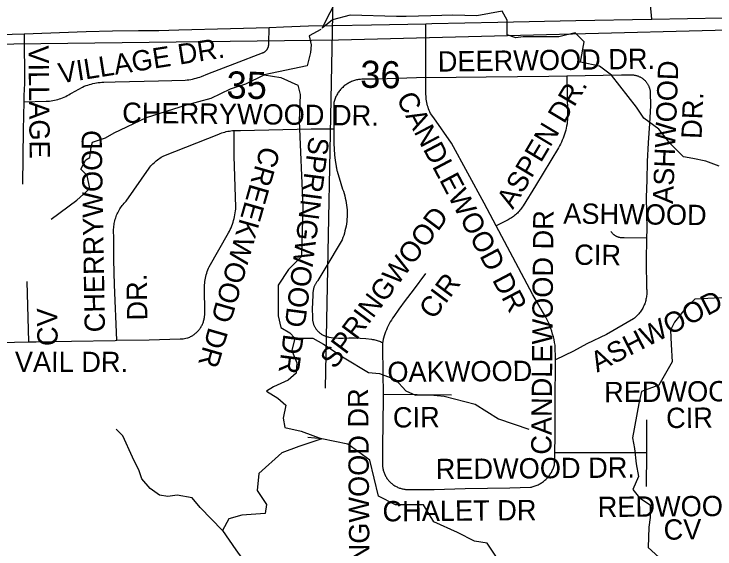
# Model space of a CAD drawing. Extents: x 1670563 to 1761545, y 515755 to 578944.
# Drawn here: x 1687243 to 1689831, y 536864 to 538839 of the extents above; entities that cross this region are included whole.
import ezdxf

# ---------------------------------------------------------------- set-up
doc = ezdxf.new("R2010")
doc.units = 0
for name, color, linetype in [('5_sectionlines', 7, 'Continuous'), ('62_text', 7, 'Continuous'), ('SHP_LINE', 7, 'Continuous'), ('STREETCL', 7, 'Continuous'), ('STRNAMES', 7, 'Continuous')]:
    doc.layers.add(name, color=color, linetype=linetype)

msp = doc.modelspace()

# ---------------------------------------------------------------- linework, layer by layer
at = {"layer": '5_sectionlines'}
msp.add_line((1688392.5, 537457.1), (1688477.7, 541705.1), dxfattribs=at)
msp.add_lwpolyline([(1684442.9, 538694.4), (1688440.1, 538743.9), (1690743.8, 538802.8)], dxfattribs=at)
at = {"layer": 'SHP_LINE'}
for points in [[(1688381, 538787), (1688439, 538903), (1688491, 538975), (1688592, 539087), (1688646, 539134), (1688674, 539154), (1688707, 539195), (1688735, 539273), (1688793, 539385), (1688826, 539442), (1688875, 539529), (1688912, 539593), (1688969, 539699), (1688984, 539850), (1689045, 540223), (1689086, 540347), (1689103, 540396)], [(1689846, 538277), (1689797, 538296), (1689749, 538305), (1689715, 538311), (1689665, 538361), (1689624, 538413), (1689568, 538454), (1689541, 538495), (1689449, 538613), (1689404, 538646), (1689334, 538661), (1689348, 538736), (1689315, 538769), (1689254, 538754), (1689123, 538754), (1689096, 538751), (1689064, 538762), (1689064, 538816), (1689045, 538849), (1688952, 538832), (1688863, 538834), (1688781, 538832), (1688690, 538829), (1688655, 538829), (1688484, 538834), (1688418, 538817), (1688381, 538787)], [(1688375, 538782), (1688332, 538758), (1688340, 538725), (1688337, 538697), (1688325, 538648), (1688166, 538614)], [(1687380, 538081), (1687475, 538152), (1687523, 538195), (1687513, 538243), (1687489, 538266), (1687508, 538300), (1687523, 538309), (1687528, 538347), (1687532, 538366), (1687580, 538381), (1687613, 538400), (1687732, 538457), (1687880, 538504), (1687971, 538528), (1688042, 538562), (1688099, 538581), (1688166, 538614)], [(1688166, 538614), (1688228, 538604), (1688290, 538576), (1688299, 538542), (1688295, 538443), (1688309, 538128), (1688304, 537943), (1688256, 537895), (1688218, 537838), (1688218, 537781), (1688218, 537724), (1688228, 537681), (1688261, 537662), (1688280, 537642)], [(1689885, 537792), (1689828, 537790), (1689756, 537786), (1689724, 537755), (1689681, 537701), (1689667, 537671), (1689669, 537618), (1689673, 537554), (1689623, 537469), (1689560, 537445), (1689550, 537401), (1689526, 537274), (1689534, 537235), (1689540, 537178), (1689548, 537131), (1689528, 537083), (1689552, 537053), (1689592, 537026), (1689592, 536980), (1689586, 536944), (1689584, 536869), (1689651, 536809), (1689701, 536774), (1689748, 536740)], [(1688280, 537642), (1688268, 537596), (1688287, 537551), (1688284, 537513), (1688255, 537487), (1688201, 537462), (1688175, 537446), (1688217, 537420), (1688246, 537395), (1688236, 537347), (1688243, 537312), (1688303, 537299), (1688379, 537270)], [(1688280, 537642), (1688346, 537642), (1688385, 537620), (1688462, 537569), (1688552, 537515), (1688592, 537512), (1688651, 537489), (1688689, 537448), (1688725, 537432), (1688779, 537433), (1688831, 537428), (1688945, 537398), (1689031, 537344), (1689143, 537306)], [(1688013, 536932), (1687930, 537017), (1687900, 537052), (1687845, 537062), (1687810, 537057), (1687780, 537062), (1687745, 537087), (1687715, 537122), (1687705, 537152), (1687680, 537202), (1687645, 537281), (1687620, 537306)], [(1688379, 537270), (1688294, 537242), (1688232, 537218), (1688146, 537142), (1688141, 537080), (1688175, 537028), (1688170, 536994), (1688084, 536989), (1688036, 536975), (1688013, 536932)], [(1689243, 536569), (1689109, 536703), (1689045, 536782), (1689022, 536837), (1688990, 536885), (1688943, 536893), (1688880, 536924), (1688793, 536964), (1688754, 537027), (1688651, 537027), (1688588, 537058), (1688556, 537192), (1688475, 537251), (1688379, 537270), (1688327, 537275)], [(1688013, 536932), (1688062, 536861), (1688116, 536785)]]:
    msp.add_lwpolyline(points, dxfattribs=at)
at = {"layer": 'STREETCL'}
for points in [[(1689597, 538819.9), (1689584.4, 538966.4), (1689580.2, 539025.4)], [(1689597, 538819.9), (1689861.5, 538824.8), (1689991, 538825.8), (1690167.4, 538830.8), (1690362.5, 538835)], [(1688184.7, 538789), (1688238.2, 538791.5), (1688329.7, 538795.2), (1688421.2, 538796.5), (1688562.5, 538799.1), (1688763.6, 538802.8)], [(1688763.5, 538604.2), (1688763.6, 538802.8)], [(1688763.6, 538802.8), (1688784.7, 538803.2), (1689029.1, 538809.1), (1689316.8, 538814.8), (1689596, 538819.8), (1689597, 538819.9)], [(1687278.8, 538514.9), (1687361.1, 538516.4), (1687367.3, 538516.7), (1687373.6, 538517.3), (1687379.8, 538518.1), (1687385.9, 538519.1), (1687392.1, 538520.3), (1687398.2, 538521.7), (1687404.2, 538523.3), (1687410.2, 538525.1), (1687416.1, 538527.2), (1687422, 538529.4), (1687427.7, 538531.9), (1687433.4, 538534.5), (1687439, 538537.4), (1687444.5, 538540.4), (1687449.8, 538543.6), (1687455.1, 538547), (1687496.1, 538569.1), (1687502.3, 538571.8), (1687508.5, 538574.2), (1687514.8, 538576.4), (1687521.1, 538578.5), (1687527.5, 538580.3), (1687534, 538581.9), (1687540.5, 538583.3), (1687547.1, 538584.5), (1687553.7, 538585.5), (1687560.4, 538586.3), (1687567, 538586.8), (1687573.7, 538587.1), (1687615.9, 538588.5), (1687776.1, 538592.6), (1687874.5, 538594.8), (1687881.4, 538595.4), (1687888.3, 538596.2), (1687895.2, 538597.3), (1687902, 538598.5), (1687908.8, 538600.1), (1687915.5, 538601.8), (1687922.2, 538603.8), (1687928.8, 538606), (1687935.3, 538608.4), (1687958.5, 538617.5), (1688057.4, 538656.5), (1688160.7, 538695.1), (1688161.8, 538695.6), (1688162.9, 538696.1), (1688164, 538696.6), (1688165.1, 538697.2), (1688166.2, 538697.8), (1688167.2, 538698.5), (1688168.2, 538699.1), (1688169.2, 538699.9), (1688170.2, 538700.6), (1688171.1, 538701.4), (1688172, 538702.2), (1688172.9, 538703.1), (1688173.8, 538704), (1688174.6, 538704.9), (1688175.4, 538705.8), (1688176.1, 538706.8), (1688176.9, 538707.8), (1688177.5, 538708.8), (1688178.2, 538709.9), (1688178.8, 538710.9), (1688179.4, 538712), (1688179.9, 538713.1), (1688180.4, 538714.2), (1688180.9, 538715.4), (1688181.3, 538716.5), (1688181.7, 538717.7), (1688182, 538718.9), (1688182.3, 538720), (1688182.6, 538721.2), (1688182.8, 538722.5), (1688183, 538723.7), (1688183.1, 538724.9), (1688183.2, 538726.1), (1688183.3, 538727.3), (1688183.3, 538728.6), (1688183.2, 538729.8), (1688184.7, 538789)], [(1687280.6, 538765.7), (1687508.8, 538774.1), (1687605.7, 538776.9), (1687702.7, 538777.4), (1687777.1, 538777.9), (1687851.5, 538780), (1688042.1, 538785), (1688184.7, 538789)], [(1686771.5, 538754), (1686975.1, 538757.5), (1687236.1, 538764.1), (1687280.6, 538765.7)], [(1687280.6, 538765.7), (1687281.1, 538582.4), (1687279.2, 538538.4), (1687278.8, 538514.9)], [(1689283.2, 538610.7), (1689485.9, 538613.8), (1689517.6, 538613.8), (1689520, 538614), (1689522.3, 538614), (1689524.7, 538614), (1689527.1, 538613.9), (1689529.4, 538613.7), (1689531.8, 538613.4), (1689534.1, 538613), (1689536.4, 538612.6), (1689538.7, 538612.1), (1689541, 538611.5), (1689543.3, 538610.8), (1689545.5, 538610.1), (1689547.8, 538609.3), (1689549.9, 538608.4), (1689552.1, 538607.4), (1689554.2, 538606.4), (1689556.3, 538605.2), (1689558.3, 538604.1), (1689560.3, 538602.8), (1689562.3, 538601.5), (1689564.2, 538600.1), (1689566.1, 538598.6), (1689567.9, 538597.1), (1689569.4, 538595.7), (1689571, 538594.3), (1689572.4, 538592.8), (1689573.8, 538591.3), (1689575.2, 538589.8), (1689576.5, 538588.2)], [(1688763.9, 538604.2), (1688585.1, 538598), (1688530.3, 538598), (1688526.4, 538597.8), (1688522.5, 538597.5), (1688518.6, 538597.1), (1688514.8, 538596.6), (1688511, 538595.9), (1688507.2, 538595.1), (1688503.4, 538594.2), (1688499.7, 538593.1), (1688496, 538591.9), (1688492.3, 538590.6), (1688488.7, 538589.1), (1688485.1, 538587.5), (1688481.6, 538585.8), (1688478.2, 538584), (1688474.8, 538582), (1688471.6, 538580), (1688468.3, 538577.8), (1688465.2, 538575.5), (1688462.1, 538573.1), (1688459.1, 538570.6), (1688456.3, 538568), (1688453.5, 538565.3), (1688450.8, 538562.5), (1688448.2, 538559.6), (1688445.7, 538556.6), (1688443.3, 538553.5), (1688441, 538550.4), (1688438.8, 538547.2), (1688436.8, 538543.9), (1688434.8, 538540.5), (1688433, 538537.1), (1688431.3, 538533.6), (1688429.7, 538530), (1688428.3, 538526.4), (1688427, 538522.7), (1688425.8, 538519), (1688424.7, 538515.3), (1688423.8, 538511.5), (1688423, 538507.7), (1688423.1, 538415.3)], [(1689023, 538056.6), (1688978.1, 538140.8), (1688857.4, 538361.5), (1688792.6, 538455), (1688780.5, 538471.9), (1688777.9, 538477.4), (1688775.6, 538483), (1688773.5, 538488.7), (1688771.5, 538494.4), (1688769.8, 538500.2), (1688768.3, 538506.1), (1688767, 538512), (1688765.9, 538518), (1688764.9, 538524), (1688764.3, 538530), (1688763.8, 538536), (1688763.5, 538542.1), (1688763.5, 538604.2)], [(1688763.9, 538604.2), (1688986.4, 538606.2), (1689217.2, 538609.7), (1689283.2, 538610.7)], [(1689283.2, 538610.7), (1689286.5, 538472.1), (1689286.6, 538464.2), (1689286.5, 538456.4), (1689286, 538448.6), (1689285.3, 538440.8), (1689284.4, 538433), (1689283.1, 538425.2), (1689281.6, 538417.5), (1689279.9, 538409.9), (1689277.8, 538402.3), (1689275.5, 538394.8), (1689273, 538387.4), (1689270.2, 538380.1), (1689267.1, 538372.9), (1689263.8, 538365.8), (1689260.2, 538358.8), (1689256.4, 538351.9), (1689252.4, 538345.2), (1689167.8, 538204.2), (1689121.9, 538130.2), (1689119.4, 538126.2), (1689116.6, 538122.2), (1689113.8, 538118.4), (1689110.8, 538114.6), (1689107.7, 538111), (1689104.5, 538107.4), (1689101.2, 538104), (1689097.7, 538100.7), (1689094.2, 538097.5), (1689090.6, 538094.4), (1689086.8, 538091.4), (1689083, 538088.6), (1689079, 538085.8), (1689075, 538083.3), (1689070.9, 538080.8), (1689066.7, 538078.5), (1689023, 538056.6)], [(1689576.5, 538588.2), (1689578, 538586.3), (1689579.3, 538584.5), (1689580.6, 538582.5), (1689581.9, 538580.6), (1689583, 538578.5), (1689584.1, 538576.5), (1689585.2, 538574.4), (1689586.1, 538572.3), (1689587, 538570.1), (1689587.9, 538568), (1689588.6, 538565.8), (1689589.3, 538563.5), (1689589.9, 538561.3), (1689590.4, 538559), (1689590.8, 538556.7), (1689591.2, 538554.4), (1689591.5, 538552.1), (1689591.7, 538549.8), (1689592.9, 538499.3), (1689589.3, 538434.6), (1689584.6, 538363), (1689579.9, 538293.7), (1689578.8, 538225.5), (1689576.4, 538162.1), (1689578.8, 538044.1), (1689578.1, 538011.1)], [(1687278.8, 538514.9), (1687276.9, 538411.4), (1687274.5, 538210.5)], [(1687622.9, 537634), (1687614, 537838.5), (1687611.2, 537931), (1687610.8, 538023.7), (1687610.4, 538028.9), (1687610.2, 538034.1), (1687610.2, 538039.4), (1687610.3, 538044.6), (1687610.7, 538049.9), (1687611.2, 538055.1), (1687611.9, 538060.3), (1687612.7, 538065.5), (1687613.8, 538070.6), (1687615, 538075.7), (1687616.4, 538080.8), (1687618, 538085.8), (1687619.7, 538090.7), (1687621.6, 538095.6), (1687623.6, 538100.4), (1687625.9, 538105.2), (1687628.3, 538109.9), (1687630.8, 538114.4), (1687633.5, 538118.9), (1687636.3, 538123.3), (1687639.3, 538127.7), (1687642.5, 538131.9), (1687645.8, 538135.9), (1687649.2, 538139.9), (1687652.8, 538143.8), (1687656.4, 538147.5), (1687741.2, 538269.2), (1687744.6, 538273.6), (1687748.2, 538277.8), (1687751.9, 538281.9), (1687755.8, 538285.9), (1687759.8, 538289.8), (1687763.9, 538293.5), (1687768.1, 538297.1), (1687772.5, 538300.5), (1687777, 538303.8), (1687781.6, 538306.9), (1687786.3, 538309.8), (1687791.1, 538312.6), (1687795.9, 538315.2), (1687999, 538395.7), (1688004.3, 538397.8), (1688009.7, 538399.8), (1688015.2, 538401.5), (1688020.8, 538403.1), (1688026.4, 538404.5), (1688032, 538405.7), (1688037.7, 538406.8), (1688043.4, 538407.6), (1688049.1, 538408.3), (1688054.9, 538408.8)], [(1687928.6, 537676.5), (1687930.5, 537679.1), (1687932.2, 537681.8), (1687933.9, 537684.6), (1687935.4, 537687.4), (1687936.9, 537690.3), (1687938.3, 537693.2), (1687939.6, 537696.1), (1687940.7, 537699.1), (1687941.8, 537702.2), (1687942.8, 537705.2), (1687943.6, 537708.3), (1687944.4, 537711.5), (1687945.1, 537714.6), (1687945.6, 537717.8), (1687946, 537721), (1687946.4, 537724.2), (1687946.6, 537727.4), (1687946.7, 537730.6), (1687946.7, 537733.9), (1687946.6, 537737.1), (1687945.9, 537826.4), (1687946, 537832.7), (1687946.2, 537839), (1687946.7, 537845.3), (1687947.4, 537851.5), (1687948.4, 537857.8), (1687949.5, 537864), (1687950.9, 537870.1), (1687952.4, 537876.2), (1687954.2, 537882.3), (1687956.2, 537888.2), (1687958.3, 537894.1), (1687960.7, 537900), (1687963.3, 537905.7), (1688034.3, 538030.3), (1688037.7, 538036.6), (1688040.9, 538043), (1688043.9, 538049.5), (1688046.7, 538056.1), (1688049.2, 538062.8), (1688051.6, 538069.6), (1688053.6, 538076.4), (1688055.5, 538083.4), (1688057.1, 538090.3), (1688058.4, 538097.4), (1688059.6, 538104.5), (1688060.4, 538111.6), (1688061.1, 538118.7), (1688061.4, 538125.9), (1688056, 538313.8), (1688054.9, 538408.8)], [(1688054.9, 538408.8), (1688061, 538409.1), (1688067.1, 538409.2), (1688073.3, 538409.1), (1688079.4, 538408.8), (1688339.9, 538414.2), (1688423.1, 538415.3)], [(1688423.1, 538415.3), (1688423.5, 538381.7), (1688423.8, 538360.7), (1688424.8, 538339.7), (1688426.5, 538318.8), (1688428.9, 538297.9), (1688432.1, 538277.1), (1688432.4, 538274), (1688432.9, 538270.8), (1688433.4, 538267.7), (1688434.1, 538264.6), (1688434.8, 538261.5), (1688435.7, 538258.4), (1688449.6, 538212.4), (1688455.6, 538192.5), (1688458.6, 538184.3), (1688461.3, 538176), (1688463.8, 538167.6), (1688465.9, 538159.2), (1688467.7, 538150.7), (1688469.3, 538142.1), (1688470.5, 538133.5), (1688471.5, 538124.8), (1688472.1, 538116.1), (1688472.5, 538107.4), (1688472.6, 538098.7), (1688472.3, 538090), (1688471.8, 538081.3), (1688471, 538072.6), (1688469.8, 538064), (1688468.4, 538055.4), (1688466.7, 538046.8), (1688464.7, 538038.3), (1688462.4, 538029.9), (1688459.8, 538021.6), (1688457, 538013.4), (1688453.8, 538005.3), (1688390.3, 537898.2), (1688364.7, 537855), (1688363, 537853), (1688361.4, 537850.9), (1688359.8, 537848.7), (1688358.3, 537846.5), (1688356.9, 537844.3), (1688355.6, 537841.9), (1688354.4, 537839.6), (1688353.2, 537837.2), (1688352.1, 537834.8), (1688351.1, 537832.3), (1688350.2, 537829.8), (1688349.4, 537827.3), (1688348.7, 537824.7), (1688348, 537822.1), (1688347.5, 537819.5), (1688347, 537816.9), (1688346.6, 537814.3), (1688346.3, 537811.6), (1688346.1, 537809), (1688346, 537806.3), (1688346, 537803.7), (1688346.1, 537801), (1688343, 537748.4), (1688344.2, 537722.3), (1688344.1, 537719.7), (1688344.1, 537717.2), (1688344.2, 537714.6), (1688344.4, 537712.1), (1688344.7, 537709.6), (1688345, 537707.1), (1688345.5, 537704.6), (1688346, 537702.1), (1688346.6, 537699.6), (1688347.4, 537697.2), (1688348.1, 537694.8), (1688349, 537692.4), (1688350, 537690), (1688351, 537687.7), (1688352.1, 537685.4), (1688353.3, 537683.2), (1688354.6, 537681), (1688355.9, 537678.8), (1688357.3, 537676.7), (1688358.8, 537674.7), (1688360.4, 537672.6), (1688362, 537670.7), (1688363.7, 537668.8), (1688365.4, 537667), (1688367.2, 537665.2), (1688369.1, 537663.5), (1688371, 537661.8), (1688373, 537660.2), (1688375.1, 537658.7), (1688377.2, 537657.3), (1688379.3, 537655.9), (1688381.5, 537654.6), (1688383.7, 537653.4), (1688386, 537652.3), (1688388.3, 537651.2), (1688390.6, 537650.2), (1688393, 537649.3), (1688395.4, 537648.5), (1688397.8, 537647.8), (1688400.3, 537647.1), (1688402.8, 537646.5), (1688405.3, 537646), (1688414, 537644.7), (1688422.7, 537643.6), (1688431.5, 537642.8), (1688440.3, 537642.4), (1688449.1, 537642.2), (1688457.9, 537642.4), (1688478.7, 537642.9), (1688499.6, 537642.7), (1688520.4, 537641.8), (1688541.2, 537640.3), (1688562, 537638.2), (1688566.3, 537637.6), (1688570.6, 537636.9), (1688574.9, 537636), (1688579.2, 537635), (1688583.4, 537633.8), (1688587.6, 537632.5), (1688591.8, 537631), (1688595.8, 537629.4), (1688599.9, 537627.7), (1688603.8, 537625.8)], [(1689241.4, 537562.3), (1689240.3, 537615.7), (1689238.6, 537626.2), (1689236.6, 537636.7), (1689234.2, 537647.1), (1689231.4, 537657.3), (1689228.3, 537667.5), (1689224.8, 537677.6), (1689220.9, 537687.5), (1689216.8, 537697.3), (1689212.2, 537707), (1689207.4, 537716.5), (1689202.2, 537725.8), (1689158.6, 537802), (1689084.7, 537940.8), (1689075.1, 537958.9), (1689023, 538056.6)], [(1689578.1, 538011.1), (1689495.6, 538012.4), (1689493.8, 538012.3), (1689492, 538012.2), (1689490.2, 538012.1), (1689488.4, 538012.2), (1689486.6, 538012.3), (1689484.9, 538012.4), (1689483.1, 538012.6), (1689481.3, 538012.9), (1689479.6, 538013.2), (1689477.8, 538013.6), (1689476.1, 538014.1), (1689474.4, 538014.6), (1689472.7, 538015.2), (1689471, 538015.8), (1689469.3, 538016.5), (1689467.7, 538017.3), (1689466.1, 538018.1), (1689464.6, 538018.9), (1689463, 538019.9), (1689461.5, 538020.8), (1689460, 538021.8), (1689458.6, 538022.9), (1689457.2, 538024), (1689455.8, 538025.2), (1689454.5, 538026.4), (1689453.2, 538027.6), (1689452, 538028.9), (1689450.8, 538030.3), (1689449.7, 538031.7), (1689448.6, 538033.1), (1689447.6, 538034.5), (1689446.6, 538036)], [(1689578.1, 538011.1), (1689576.4, 537927.8), (1689578.3, 537824.5), (1689578.6, 537820.1), (1689578.8, 537815.8), (1689578.9, 537811.4), (1689578.8, 537807.1), (1689578.5, 537802.8), (1689578.1, 537798.4), (1689577.6, 537794.1), (1689576.9, 537789.8), (1689576, 537785.6), (1689575, 537781.3), (1689573.9, 537777.1), (1689572.6, 537773), (1689571.1, 537768.9), (1689569.5, 537764.8), (1689567.8, 537760.9), (1689566, 537756.9), (1689564, 537753.1), (1689561.8, 537749.3), (1689559.6, 537745.6), (1689557.2, 537741.9), (1689554.7, 537738.4), (1689552, 537734.9), (1689549.3, 537731.6), (1689546.4, 537728.3), (1689543.4, 537725.1), (1689540.3, 537722.1), (1689537.1, 537719.2), (1689533.8, 537716.3), (1689530.4, 537713.6), (1689430.6, 537655.8), (1689357.7, 537620.6), (1689308.4, 537593.6), (1689241.4, 537562.3)], [(1688762, 537880.6), (1688716.2, 537818.6), (1688686.5, 537781.1), (1688663.5, 537749), (1688644.8, 537722.4), (1688640.2, 537715.8), (1688635.9, 537709), (1688631.8, 537702.1), (1688628, 537695.1), (1688624.3, 537687.9), (1688620.9, 537680.7), (1688617.7, 537673.3), (1688614.8, 537665.8), (1688612.1, 537658.3), (1688609.5, 537650.3), (1688607.1, 537642.2), (1688606.2, 537638.7), (1688605.3, 537635.1), (1688604.7, 537631.5), (1688604.1, 537627.9), (1688603.7, 537624.3)], [(1687289.6, 537851.3), (1687296.2, 537627.9)], [(1687622.9, 537634), (1687742.2, 537636), (1687856.3, 537639.2), (1687866.7, 537639.9), (1687876.8, 537641.4), (1687884, 537643.4), (1687891.7, 537646.1), (1687894.6, 537647.5), (1687897.4, 537649), (1687900.2, 537650.6), (1687903, 537652.3), (1687905.7, 537654.1), (1687908.3, 537655.9), (1687910.8, 537657.9), (1687913.3, 537659.9), (1687915.7, 537662.1), (1687918.1, 537664.3), (1687920.4, 537666.6), (1687922.5, 537668.9), (1687924.6, 537671.4), (1687926.7, 537673.9), (1687928.6, 537676.5)], [(1687296.2, 537627.9), (1687324.1, 537628.5), (1687454.5, 537630.7), (1687616.2, 537633.9), (1687622.9, 537634)], [(1686987.9, 537622), (1687037.1, 537622), (1687296.2, 537627.9)], [(1688603.7, 537624.3), (1688603.4, 537620.6), (1688603.2, 537616.9), (1688603.2, 537613.3), (1688603.2, 537609.6), (1688603.5, 537606), (1688604.1, 537514.6), (1688605.1, 537434.4)], [(1689238.9, 537218), (1689240.3, 537281.4), (1689240.9, 537409.6), (1689241.5, 537554.2), (1689241.4, 537562.3)], [(1688605.1, 537434.4), (1688605.3, 537419.2), (1688602.8, 537240.8), (1688603, 537180.4), (1688603, 537177.1), (1688603.1, 537173.8), (1688603.3, 537170.5), (1688603.6, 537167.2), (1688604.1, 537164), (1688604.6, 537160.7), (1688605.3, 537157.5), (1688606.1, 537154.3), (1688607, 537151.1), (1688608, 537147.9), (1688609.1, 537144.8), (1688610.3, 537141.7), (1688611.6, 537138.7), (1688613, 537135.7), (1688614.6, 537132.8), (1688616.2, 537129.9), (1688617.9, 537127.1), (1688619.7, 537124.4), (1688621.7, 537121.7), (1688623.7, 537119.1), (1688625.8, 537116.5), (1688628, 537114), (1688630.2, 537111.6)], [(1688858.3, 537432.1), (1688605.1, 537434.4)], [(1689578.8, 537218), (1689579.5, 537341)], [(1688630.2, 537111.6), (1688632.6, 537109.3), (1688635, 537107.1), (1688637.5, 537104.9), (1688640.1, 537102.9), (1688642.8, 537100.9), (1688645.5, 537099), (1688648.3, 537097.2), (1688651.1, 537095.6), (1688654, 537094), (1688657, 537092.5), (1688660, 537091.1), (1688663, 537089.8), (1688666.1, 537088.7), (1688669.2, 537087.6), (1688672.4, 537086.7), (1688675.6, 537085.8), (1688678.8, 537085.1), (1688682, 537084.5), (1688685.3, 537084), (1688688.6, 537083.6), (1688691.9, 537083.3), (1688695.2, 537083.1), (1688698.5, 537083.1), (1688794.1, 537083.1), (1688908.3, 537087.3), (1689073.4, 537089.1), (1689149, 537091.5), (1689152.7, 537092.3), (1689156.3, 537093.1), (1689160, 537094.1), (1689163.6, 537095.2), (1689167.2, 537096.4), (1689170.7, 537097.8), (1689174.2, 537099.2), (1689177.6, 537100.8), (1689181, 537102.5), (1689184.3, 537104.3), (1689187.6, 537106.2), (1689190.8, 537108.2), (1689193.9, 537110.4), (1689197, 537112.6), (1689199.9, 537115), (1689202.8, 537117.4), (1689205.6, 537119.9), (1689208.3, 537122.6), (1689211, 537125.3), (1689213.5, 537128.1), (1689216, 537131), (1689218.3, 537133.9), (1689220.5, 537137), (1689222.7, 537140.1), (1689224.7, 537143.3), (1689226.6, 537146.5), (1689228.4, 537149.8), (1689230.1, 537153.2), (1689231.7, 537156.7), (1689233.2, 537160.1), (1689234.5, 537163.7), (1689235.8, 537167.2), (1689236.9, 537170.9), (1689237.9, 537174.5), (1689238.9, 537218)], [(1689578.8, 537218), (1689238.9, 537218)], [(1689578, 537094.3), (1689578.8, 537218)]]:
    msp.add_lwpolyline(points, dxfattribs=at)

# ---------------------------------------------------------------- texts
at = {"layer": '62_text'}
for s, rotation, p in [('36', 358.932, (1688520.5, 538566.8)), ('35', 358.9328, (1688026.6, 538527.3))]:
    msp.add_text(s, height=100, rotation=rotation, dxfattribs=at).set_placement(p)
at = {"layer": 'STRNAMES'}
for s, rotation, p in [('VILLAGE DR.', 8.9817, (1687412.8, 538582.1)), ('VILLAGE ', 270.5933, (1687296.1, 538722.5)), ('DEERWOOD DR.', 0.752, (1688807.7, 538625.9)), ('ASHWOOD ', 87.8, (1689675.9, 538136.8)), ('ASPEN DR.', 59.0839, (1689084.6, 538114.8)), ('CANDLEWOOD DR', 297.8662, (1688652.4, 538527.5)), ('DR.', 87.8, (1689781.2, 538376.6)), ('CHERRYWOOD DR.', 359.3388, (1687641.8, 538437.1)), ('CHERRYWOOD', 90.9748, (1687578.8, 537664.2)), ('SPRINGWOOD DR', 262.596, (1688332.6, 538388.9)), ('CREEKWOOD DR', 253.9077, (1688154.8, 538354.8)), ('ASHWOOD ', 359.3388, (1689270.3, 538065.1)), ('SPRINGWOOD ', 53.2005, (1688427.1, 537524.7)), ('CANDLEWOOD DR', 89.4937, (1689226.8, 537211.5)), ('CIR', 359.3388, (1689310.7, 537913)), ('ASHWOOD DR', 27.201, (1689395.9, 537514.3)), (' DR.', 90.9748, (1687735.9, 537679.9)), ('CIR', 53.2005, (1688791.9, 537707.2)), (' CV', 90.9748, (1687404.7, 537585.7)), ('VAIL DR.', 359.8999, (1687245.8, 537517.3)), ('OAKWOOD ', 0.4678, (1688621.5, 537479.6)), ('REDWOOD ', 0.4678, (1689421.7, 537405.2)), ('SPRINGWOOD DR', 90.4678, (1688557.3, 536576.8)), ('CIR', 0.4678, (1688641.9, 537311.9)), ('CIR', 0.4678, (1689650.6, 537309.9)), ('REDWOOD DR.', 0.4678, (1688799.9, 537121.3)), ('REDWOOD ', 0.4678, (1689397.9, 536981.4)), ('CHALET DR', 0.4678, (1688603.5, 536965.4)), ('CV', 0.4678, (1689641.3, 536897.8))]:
    msp.add_text(s, height=75, rotation=rotation, dxfattribs=at).set_placement(p)

doc.saveas('drawing.dxf')
